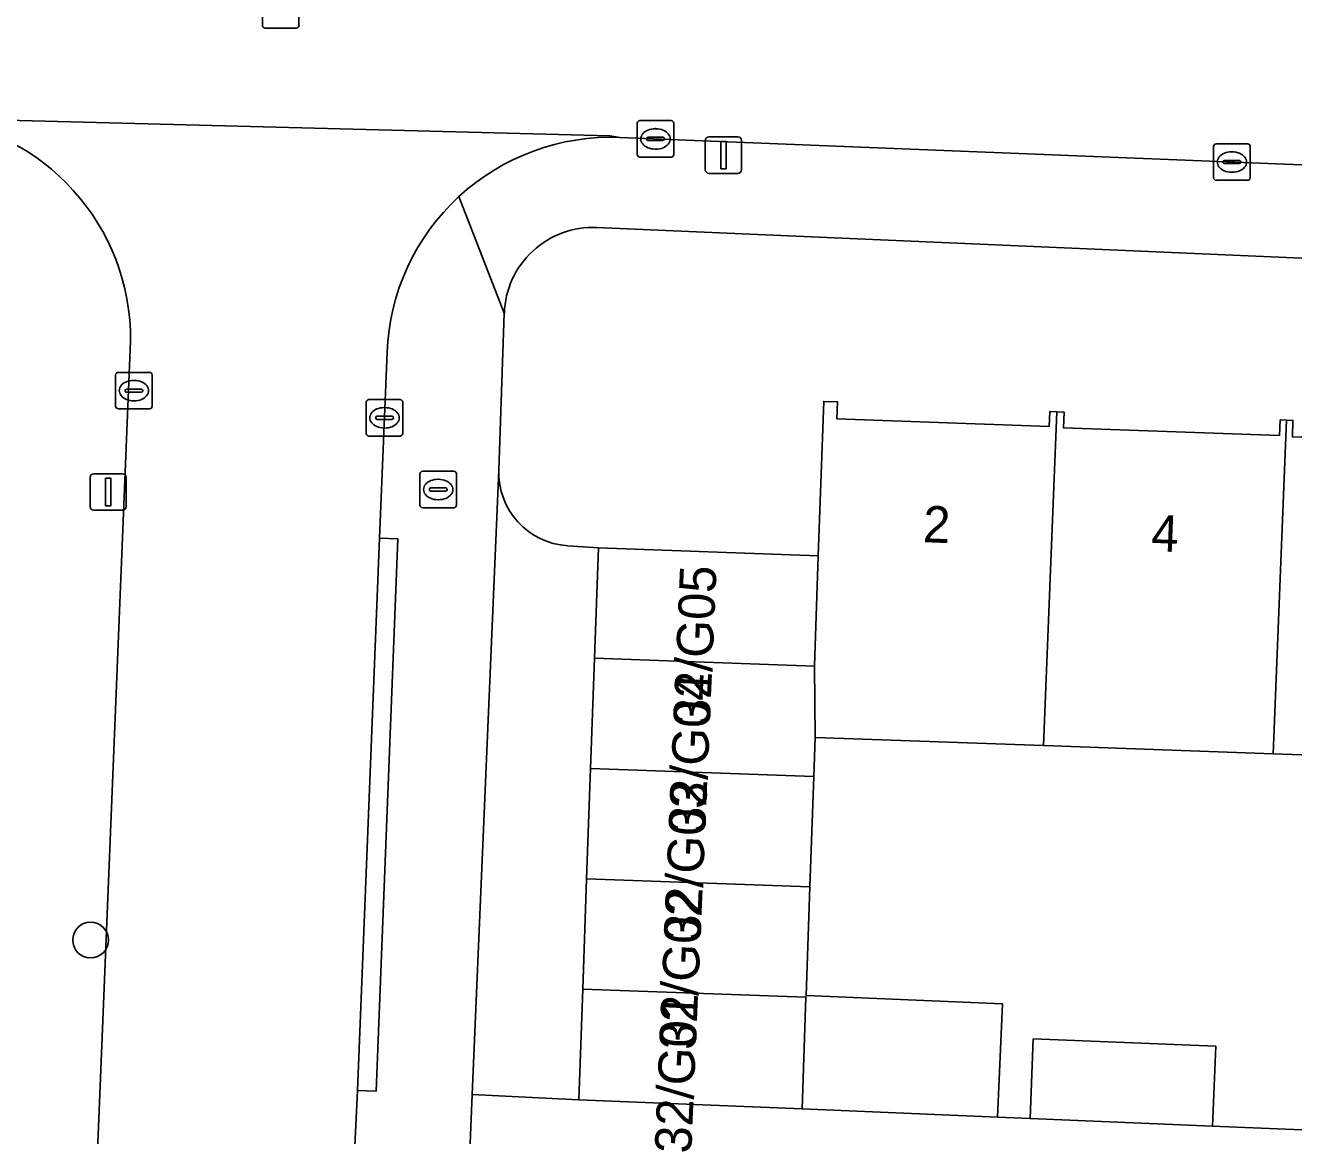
# Model space of a CAD drawing. Extents: x 161354 to 162026, y 386504 to 387460.
# Drawn here: x 161827.64 to 161862.35, y 387144.17 to 387174.58 of the extents above; entities that cross this region are included whole.
import ezdxf

# ---------------------------------------------------------------- set-up
doc = ezdxf.new("R2010")
doc.units = 0
for name, color, linetype in [('IMGEO_Boom', 7, 'Continuous'), ('IMGEO_Brandkraan', 7, 'Continuous'), ('IMGEO_Erf', 7, 'Continuous'), ('IMGEO_Kolk', 7, 'Continuous'), ('IMGEO_Lichtmast', 7, 'Continuous'), ('IMGEO_Pand', 7, 'Continuous'), ('IMGEO_Pand_nummerreeks', 7, 'Continuous'), ('IMGEO_Rijbaan_lokaal_open', 7, 'Continuous'), ('IMGEO_Rioolput', 7, 'Continuous'), ('IMGEO_Voetpad_open', 7, 'Continuous')]:
    doc.layers.add(name, color=color, linetype=linetype)

msp = doc.modelspace()

# ---------------------------------------------------------------- linework, layer by layer
at = {"layer": 'IMGEO_Boom'}
msp.add_circle((161829.421, 387149.529), 0.489, dxfattribs=at)
at = {"layer": 'IMGEO_Brandkraan'}
for p, q in [((161838.435, 387161.44), (161838.435, 387162.292)), ((161838.51, 387162.366), (161839.362, 387162.366)), ((161838.923, 387162.146), (161838.948, 387162.146)), ((161839.436, 387162.292), (161839.436, 387161.44)), ((161838.694, 387161.86), (161838.694, 387161.872)), ((161839.132, 387161.823), (161838.734, 387161.823)), ((161838.737, 387161.909), (161839.135, 387161.909)), ((161839.178, 387161.872), (161839.178, 387161.86)), ((161839.362, 387161.366), (161838.51, 387161.366)), ((161838.946, 387161.586), (161838.921, 387161.586))]:
    msp.add_line(p, q, dxfattribs=at)
for points in [[(161838.435, 387161.44), (161838.435, 387162.292)], [(161838.51, 387162.366), (161839.362, 387162.366)], [(161839.436, 387162.292), (161839.436, 387161.44)], [(161839.362, 387161.366), (161838.51, 387161.366)]]:
    msp.add_lwpolyline(points, dxfattribs=at)
for centre, radius, start, end in [((161838.512, 387162.29), 0.0765, 91.552, 178.448), ((161838.512, 387162.29), 0.0765, 91.552, 178.448), ((161839.36, 387162.29), 0.0765, 1.552, 88.448), ((161839.36, 387162.29), 0.0765, 1.552, 88.448), ((161838.734, 387161.869), 0.0403, 85.8775, 175.7526), ((161838.731, 387161.859), 0.0366, 178.938, 274.7102), ((161839.135, 387161.866), 0.043, 264.8664, 352.4533), ((161839.139, 387161.871), 0.0386, 1.7309, 96.639), ((161838.512, 387161.442), 0.0765, 181.552, 268.448), ((161838.512, 387161.442), 0.0765, 181.552, 268.448), ((161839.36, 387161.442), 0.0765, 271.552, 358.448), ((161839.36, 387161.442), 0.0765, 271.552, 358.448)]:
    msp.add_arc(centre, radius, start, end, dxfattribs=at)
for centre, major_axis, ratio, start_param, end_param in [((161838.922, 387161.866), (-0.387, 0.002), 0.722429, 4.712389, 7.853982), ((161838.947, 387161.866), (-0.39, 0.002), 0.717154, 1.570796, 4.712389)]:
    msp.add_ellipse(centre, major_axis=major_axis, ratio=ratio, start_param=start_param, end_param=end_param, dxfattribs=at)
at = {"layer": 'IMGEO_Erf'}
for points in [[(161908.713, 387166.192), (161843.278, 387169.042)], [(161840.745, 387166.694), (161840.591, 387162.398)], [(161842.48, 387160.327), (161843.32, 387160.268), (161849.338, 387160.054), (161849.488, 387164.277), (161849.865, 387164.264), (161849.849, 387163.802), (161855.658, 387163.595), (161855.672, 387164), (161855.868, 387163.993), (161856.063, 387163.986), (161856.047, 387163.556), (161861.965, 387163.346), (161861.981, 387163.773), (161862.155, 387163.767), (161862.33, 387163.76), (161862.314, 387163.306), (161868.287, 387163.093)], [(161868.076, 387154.408), (161861.791, 387154.631), (161855.504, 387154.855), (161849.253, 387155.077), (161849.215, 387154.006), (161849.108, 387150.984), (161849.002, 387148.011), (161854.375, 387147.786), (161854.245, 387144.679), (161855.133, 387144.641), (161855.223, 387146.823), (161860.216, 387146.619), (161860.126, 387144.433), (161862.572, 387144.33)]]:
    msp.add_lwpolyline(points, dxfattribs=at)
for centre, radius, start, end in [((161843.175, 387166.613), 2.431, 87.5648, 178.094), ((161842.611, 387162.344), 2.021, 178.466, 266.2712)]:
    msp.add_arc(centre, radius, start, end, dxfattribs=at)
at = {"layer": 'IMGEO_Kolk'}
for p, q in [((161844.382, 387171.042), (161844.382, 387171.894)), ((161844.457, 387171.968), (161845.309, 387171.968)), ((161845.383, 387171.894), (161845.383, 387171.042)), ((161844.641, 387171.462), (161844.641, 387171.474)), ((161845.079, 387171.425), (161844.681, 387171.425)), ((161844.684, 387171.511), (161845.082, 387171.511)), ((161844.87, 387171.748), (161844.895, 387171.748)), ((161845.125, 387171.474), (161845.125, 387171.462)), ((161844.893, 387171.188), (161844.868, 387171.188)), ((161860.157, 387170.407), (161860.157, 387171.259)), ((161860.232, 387171.333), (161861.084, 387171.333)), ((161860.645, 387171.113), (161860.67, 387171.113)), ((161861.158, 387171.259), (161861.158, 387170.407)), ((161845.309, 387170.968), (161844.457, 387170.968)), ((161860.416, 387170.827), (161860.416, 387170.839)), ((161860.854, 387170.79), (161860.456, 387170.79)), ((161860.459, 387170.876), (161860.857, 387170.876)), ((161860.9, 387170.839), (161860.9, 387170.827)), ((161860.668, 387170.553), (161860.643, 387170.553)), ((161861.084, 387170.333), (161860.232, 387170.333)), ((161830.107, 387164.149), (161830.107, 387165.001)), ((161830.182, 387165.075), (161831.034, 387165.075)), ((161830.595, 387164.855), (161830.62, 387164.855)), ((161831.108, 387165.001), (161831.108, 387164.149)), ((161830.366, 387164.569), (161830.366, 387164.581)), ((161830.804, 387164.532), (161830.406, 387164.532)), ((161830.409, 387164.618), (161830.807, 387164.618)), ((161830.85, 387164.581), (161830.85, 387164.569)), ((161830.618, 387164.295), (161830.593, 387164.295)), ((161836.965, 387163.404), (161836.965, 387164.256)), ((161837.04, 387164.33), (161837.892, 387164.33)), ((161837.966, 387164.256), (161837.966, 387163.404)), ((161831.034, 387164.075), (161830.182, 387164.075)), ((161837.224, 387163.824), (161837.224, 387163.836)), ((161837.267, 387163.873), (161837.665, 387163.873)), ((161837.453, 387164.11), (161837.478, 387164.11)), ((161837.708, 387163.836), (161837.708, 387163.824)), ((161837.662, 387163.787), (161837.264, 387163.787)), ((161837.476, 387163.55), (161837.451, 387163.55)), ((161837.892, 387163.33), (161837.04, 387163.33))]:
    msp.add_line(p, q, dxfattribs=at)
for points in [[(161844.382, 387171.042), (161844.382, 387171.894)], [(161844.457, 387171.968), (161845.309, 387171.968)], [(161845.383, 387171.894), (161845.383, 387171.042)], [(161860.157, 387170.407), (161860.157, 387171.259)], [(161860.232, 387171.333), (161861.084, 387171.333)], [(161861.158, 387171.259), (161861.158, 387170.407)], [(161845.309, 387170.968), (161844.457, 387170.968)], [(161861.084, 387170.333), (161860.232, 387170.333)], [(161830.107, 387164.149), (161830.107, 387165.001)], [(161830.182, 387165.075), (161831.034, 387165.075)], [(161831.108, 387165.001), (161831.108, 387164.149)], [(161836.965, 387163.404), (161836.965, 387164.256)], [(161837.04, 387164.33), (161837.892, 387164.33)], [(161837.966, 387164.256), (161837.966, 387163.404)], [(161831.034, 387164.075), (161830.182, 387164.075)], [(161837.892, 387163.33), (161837.04, 387163.33)]]:
    msp.add_lwpolyline(points, dxfattribs=at)
for centre, radius, start, end in [((161844.459, 387171.892), 0.0765, 91.552, 178.448), ((161844.459, 387171.892), 0.0765, 91.552, 178.448), ((161845.307, 387171.892), 0.0765, 1.552, 88.448), ((161845.307, 387171.892), 0.0765, 1.552, 88.448), ((161844.681, 387171.471), 0.0403, 85.8775, 175.7526), ((161844.678, 387171.461), 0.0366, 178.938, 274.7102), ((161845.082, 387171.468), 0.043, 264.8664, 352.4533), ((161845.086, 387171.473), 0.0386, 1.7309, 96.639), ((161860.234, 387171.257), 0.0765, 91.552, 178.448), ((161860.234, 387171.257), 0.0765, 91.552, 178.448), ((161861.082, 387171.257), 0.0765, 1.552, 88.448), ((161861.082, 387171.257), 0.0765, 1.552, 88.448), ((161844.459, 387171.044), 0.0765, 181.552, 268.448), ((161844.459, 387171.044), 0.0765, 181.552, 268.448), ((161845.307, 387171.044), 0.0765, 271.552, 358.448), ((161845.307, 387171.044), 0.0765, 271.552, 358.448), ((161860.456, 387170.836), 0.0403, 85.8775, 175.7526), ((161860.453, 387170.826), 0.0366, 178.938, 274.7102), ((161860.857, 387170.833), 0.043, 264.8664, 352.4533), ((161860.861, 387170.838), 0.0386, 1.7309, 96.639), ((161860.234, 387170.409), 0.0765, 181.552, 268.448), ((161860.234, 387170.409), 0.0765, 181.552, 268.448), ((161861.082, 387170.409), 0.0765, 271.552, 358.448), ((161861.082, 387170.409), 0.0765, 271.552, 358.448), ((161830.184, 387164.999), 0.0765, 91.552, 178.448), ((161830.184, 387164.999), 0.0765, 91.552, 178.448), ((161831.032, 387164.999), 0.0765, 1.552, 88.448), ((161831.032, 387164.999), 0.0765, 1.552, 88.448), ((161830.406, 387164.578), 0.0403, 85.8775, 175.7526), ((161830.403, 387164.568), 0.0366, 178.938, 274.7102), ((161830.807, 387164.575), 0.043, 264.8664, 352.4533), ((161830.811, 387164.58), 0.0386, 1.7309, 96.639), ((161830.184, 387164.151), 0.0765, 181.552, 268.448), ((161830.184, 387164.151), 0.0765, 181.552, 268.448), ((161831.032, 387164.151), 0.0765, 271.552, 358.448), ((161831.032, 387164.151), 0.0765, 271.552, 358.448), ((161837.042, 387164.254), 0.0765, 91.552, 178.448), ((161837.042, 387164.254), 0.0765, 91.552, 178.448), ((161837.89, 387164.254), 0.0765, 1.552, 88.448), ((161837.89, 387164.254), 0.0765, 1.552, 88.448), ((161837.264, 387163.833), 0.0403, 85.8775, 175.7526), ((161837.261, 387163.823), 0.0366, 178.938, 274.7102), ((161837.665, 387163.83), 0.043, 264.8664, 352.4533), ((161837.669, 387163.835), 0.0386, 1.7309, 96.639), ((161837.042, 387163.406), 0.0765, 181.552, 268.448), ((161837.042, 387163.406), 0.0765, 181.552, 268.448), ((161837.89, 387163.406), 0.0765, 271.552, 358.448), ((161837.89, 387163.406), 0.0765, 271.552, 358.448)]:
    msp.add_arc(centre, radius, start, end, dxfattribs=at)
for centre, major_axis, ratio, start_param, end_param in [((161844.869, 387171.468), (-0.387, 0.002), 0.722429, 4.712389, 7.853982), ((161844.894, 387171.468), (-0.39, 0.002), 0.717154, 1.570796, 4.712389), ((161860.644, 387170.833), (-0.387, 0.002), 0.722429, 4.712389, 7.853982), ((161860.669, 387170.833), (-0.39, 0.002), 0.717154, 1.570796, 4.712389), ((161830.594, 387164.575), (-0.387, 0.002), 0.722429, 4.712389, 7.853982), ((161830.619, 387164.575), (-0.39, 0.002), 0.717154, 1.570796, 4.712389), ((161837.452, 387163.83), (-0.387, 0.002), 0.722429, 4.712389, 7.853982), ((161837.477, 387163.83), (-0.39, 0.002), 0.717154, 1.570796, 4.712389)]:
    msp.add_ellipse(centre, major_axis=major_axis, ratio=ratio, start_param=start_param, end_param=end_param, dxfattribs=at)
at = {"layer": 'IMGEO_Lichtmast'}
for p, q in [((161846.346, 387171.524), (161847.136, 387171.524)), ((161847.136, 387171.524), (161846.346, 387171.524)), ((161846.246, 387170.624), (161846.246, 387171.424)), ((161846.246, 387171.424), (161846.246, 387170.624)), ((161847.236, 387171.424), (161847.236, 387170.624)), ((161847.236, 387170.624), (161847.236, 387171.424)), ((161847.136, 387170.524), (161846.346, 387170.524)), ((161846.346, 387170.524), (161847.136, 387170.524)), ((161829.407, 387161.399), (161829.407, 387162.199)), ((161829.407, 387162.199), (161829.407, 387161.399)), ((161829.507, 387162.299), (161830.297, 387162.299)), ((161830.297, 387162.299), (161829.507, 387162.299)), ((161830.397, 387162.199), (161830.397, 387161.399)), ((161830.397, 387161.399), (161830.397, 387162.199)), ((161830.297, 387161.299), (161829.507, 387161.299)), ((161829.507, 387161.299), (161830.297, 387161.299))]:
    msp.add_line(p, q, dxfattribs=at)
for points in [[(161846.666, 387171.399), (161846.816, 387171.399), (161846.816, 387170.649), (161846.666, 387170.649), (161846.666, 387171.399)], [(161829.827, 387162.174), (161829.977, 387162.174), (161829.977, 387161.424), (161829.827, 387161.424), (161829.827, 387162.174)]]:
    msp.add_lwpolyline(points, dxfattribs=at)
for centre, start, end in [((161846.346, 387171.424), 90, 180), ((161846.346, 387171.424), 90, 180), ((161847.136, 387171.424), 0, 90), ((161847.136, 387171.424), 360, 90), ((161846.346, 387170.624), 180, 270), ((161846.346, 387170.624), 180, 270), ((161847.136, 387170.624), 270, 0), ((161847.136, 387170.624), 270, 0), ((161829.507, 387162.199), 90, 180), ((161829.507, 387162.199), 90, 180), ((161830.297, 387162.199), 0, 90), ((161830.297, 387162.199), 360, 90), ((161829.507, 387161.399), 180, 270), ((161829.507, 387161.399), 180, 270), ((161830.297, 387161.399), 270, 0), ((161830.297, 387161.399), 270, 0)]:
    msp.add_arc(centre, 0.1, start, end, dxfattribs=at)
at = {"layer": 'IMGEO_Pand'}
for points in [[(161849.253, 387155.077), (161855.504, 387154.855), (161855.868, 387163.993), (161855.672, 387164), (161855.658, 387163.595), (161849.849, 387163.802), (161849.865, 387164.264), (161849.488, 387164.277), (161849.338, 387160.054), (161849.232, 387157.033)], [(161855.504, 387154.855), (161861.791, 387154.631), (161862.155, 387163.767), (161861.981, 387163.773), (161861.965, 387163.346), (161856.047, 387163.556), (161856.063, 387163.986), (161855.868, 387163.993)], [(161868.44, 387163.54), (161868.303, 387163.545), (161868.287, 387163.093), (161862.314, 387163.306), (161862.33, 387163.76), (161862.155, 387163.767), (161861.791, 387154.631), (161868.076, 387154.408)], [(161843.212, 387157.246), (161849.232, 387157.033), (161849.338, 387160.054), (161843.32, 387160.268)], [(161849.215, 387154.006), (161849.253, 387155.077), (161849.232, 387157.033), (161843.212, 387157.246), (161843.105, 387154.224)], [(161843.105, 387154.224), (161842.997, 387151.202), (161849.108, 387150.984), (161849.215, 387154.006)], [(161849.108, 387150.984), (161842.997, 387151.202), (161842.89, 387148.18), (161849, 387147.962), (161849.002, 387148.011)], [(161849, 387147.962), (161842.89, 387148.18), (161842.782, 387145.158), (161848.892, 387144.903)], [(161849.002, 387148.011), (161849, 387147.962), (161848.892, 387144.903), (161854.245, 387144.679), (161854.375, 387147.786)], [(161855.223, 387146.823), (161855.133, 387144.641), (161860.126, 387144.433), (161860.216, 387146.619)]]:
    msp.add_lwpolyline(points, close=True, dxfattribs=at)
at = {"layer": 'IMGEO_Rijbaan_lokaal_open'}
for points in [[(161800.767, 387173.008), (161805.466, 387172.836), (161808.065, 387172.741), (161812.104, 387172.564), (161824.999, 387172.038), (161843.637, 387171.548), (161843.907, 387171.508), (161906.005, 387169.01), (161908.645, 387168.904), (161929.241, 387168.075), (161929.664, 387168.059)], [(161843.907, 387171.508), (161843.637, 387171.548), (161824.999, 387172.038)], [(161830.514, 387165.925), (161829.571, 387142.845), (161829.385, 387138.367), (161836.377, 387138.187), (161836.724, 387145.413), (161837.331, 387160.533), (161837.535, 387165.624)]]:
    msp.add_lwpolyline(points, dxfattribs=at)
for centre, radius, start, end in [((161824.436, 387165.986), 6.078, 359.4265, 84.6855), ((161843.663, 387165.379), 6.134, 87.7163, 132.713), ((161843.665, 387165.38), 6.135, 132.7347, 177.7167)]:
    msp.add_arc(centre, radius, start, end, dxfattribs=at)
at = {"layer": 'IMGEO_Rioolput'}
for p, q in [((161834.124, 387174.577), (161834.124, 387175.429)), ((161835.125, 387175.429), (161835.125, 387174.577)), ((161835.051, 387174.503), (161834.199, 387174.503))]:
    msp.add_line(p, q, dxfattribs=at)
for points in [[(161834.124, 387174.577), (161834.124, 387175.429)], [(161835.125, 387175.429), (161835.125, 387174.577)], [(161835.051, 387174.503), (161834.199, 387174.503)]]:
    msp.add_lwpolyline(points, dxfattribs=at)
for centre, start, end in [((161834.201, 387174.579), 181.552, 268.448), ((161834.201, 387174.579), 181.552, 268.448), ((161835.049, 387174.579), 271.552, 358.448), ((161835.049, 387174.579), 271.552, 358.448)]:
    msp.add_arc(centre, 0.0765, start, end, dxfattribs=at)
at = {"layer": 'IMGEO_Voetpad_open'}
for points in [[(161843.278, 387169.042), (161908.713, 387166.192), (161913.569, 387165.943), (161919.068, 387165.768), (161945.782, 387164.774), (161950.579, 387164.503), (161954.959, 387164.384), (161955.224, 387167.074), (161929.664, 387168.059), (161929.241, 387168.075), (161908.645, 387168.904), (161908.631, 387168.405), (161905.991, 387168.511), (161906.005, 387169.01), (161843.907, 387171.508)], [(161839.802, 387143.735), (161839.862, 387145.296), (161840.591, 387162.398), (161840.745, 387166.694), (161839.502, 387169.886)], [(161839.502, 387169.886), (161840.745, 387166.694)], [(161828.396, 387112.314), (161828.758, 387122.528), (161828.329, 387122.586), (161829.121, 387142.885), (161829.571, 387142.845), (161830.514, 387165.925)], [(161837.535, 387165.624), (161837.331, 387160.533), (161837.834, 387160.513), (161837.238, 387145.392), (161836.724, 387145.413), (161836.377, 387138.187), (161836.244, 387135.43), (161835.531, 387116.416)], [(161840.591, 387162.398), (161839.862, 387145.296), (161842.782, 387145.158), (161842.89, 387148.18), (161842.997, 387151.202), (161843.105, 387154.224), (161843.212, 387157.246), (161843.32, 387160.268), (161842.48, 387160.327)], [(161862.572, 387144.33), (161860.126, 387144.433), (161855.133, 387144.641), (161854.245, 387144.679), (161848.892, 387144.903), (161842.782, 387145.158), (161839.862, 387145.296), (161839.802, 387143.735), (161863.684, 387142.723)]]:
    msp.add_lwpolyline(points, dxfattribs=at)
msp.add_lwpolyline([(161836.724, 387145.413), (161837.238, 387145.392), (161837.834, 387160.513), (161837.331, 387160.533)], close=True, dxfattribs=at)
for centre, radius, start, end in [((161824.436, 387165.986), 6.078, 359.4265, 84.6855), ((161843.663, 387165.379), 6.134, 87.7163, 132.713), ((161843.665, 387165.38), 6.135, 132.7347, 177.7167), ((161843.175, 387166.613), 2.431, 87.5648, 178.094), ((161842.611, 387162.344), 2.021, 178.466, 266.2712)]:
    msp.add_arc(centre, radius, start, end, dxfattribs=at)

# ---------------------------------------------------------------- texts
at = {"layer": 'IMGEO_Pand_nummerreeks'}
for s, rotation, p in [('2', 357.7532, (161852.189, 387160.426)), ('4', 357.7532, (161858.437, 387160.181)), ('32/G05', 87.5231, (161846.366, 387155.381)), ('32/G04', 87.5231, (161846.238, 387152.426)), ('32/G03', 87.5231, (161846.11, 387149.472)), ('32/G02', 87.525, (161845.982, 387146.511)), ('32/G01', 87.525, (161845.859, 387143.673))]:
    msp.add_text(s, height=1, rotation=rotation, dxfattribs=at).set_placement(p)

doc.saveas('drawing.dxf')
